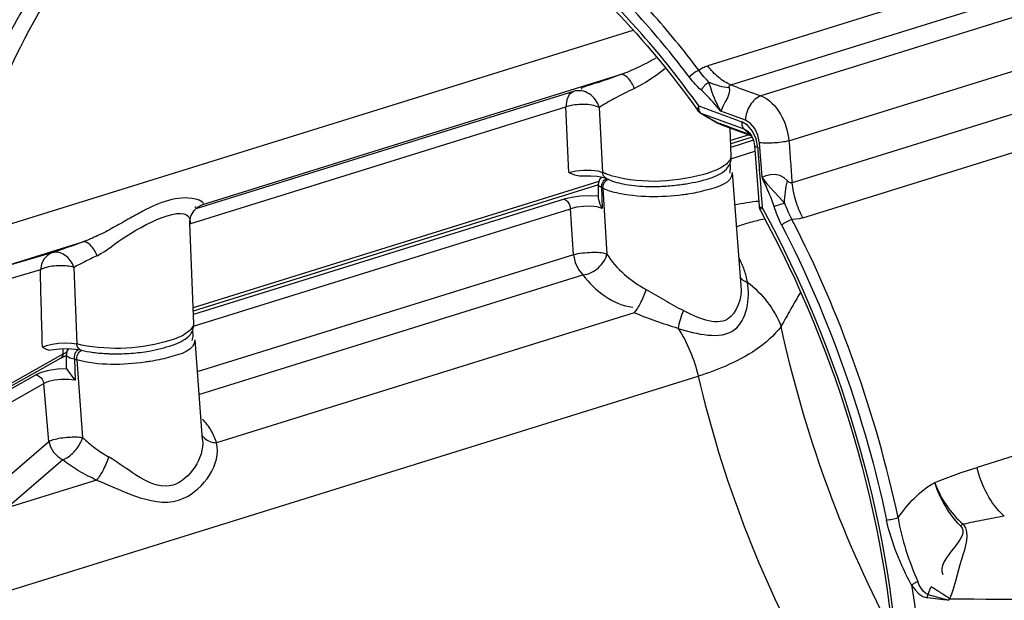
# Paper-space layout 'Sheet' of a CAD drawing. Header units: inches. Extents: x 0.2 to 10.8, y 0.2 to 8.3.
# Tile 291 of 545: x 4.683 to 5.046, y 6.568 to 6.782. Entities that reach past the tile are written whole.
import ezdxf

# ---------------------------------------------------------------- set-up
doc = ezdxf.new("R2010")
doc.units = ezdxf.units.IN
doc.header["$MEASUREMENT"] = 0
doc.layers.get('0').update_dxf_attribs({"lineweight": 5})

psp = doc.layouts.new('Sheet')

# ---------------------------------------------------------------- linework, layer by layer
at = {"color": 0, "linetype": 'ByBlock', "lineweight": -3}
for p, q in [((5.196297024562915, 6.84570501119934), (4.936706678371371, 6.764916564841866)), ((5.241953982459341, 6.842693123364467), (4.956319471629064, 6.753799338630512)), ((4.945274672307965, 6.757849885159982), (5.204865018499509, 6.838638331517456)), ((4.966690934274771, 6.737201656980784), (5.252325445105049, 6.826095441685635)), ((5.227414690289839, 6.80255159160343), (4.967824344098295, 6.72176314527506)), ((4.971764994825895, 6.708811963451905), (5.231355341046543, 6.789600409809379)), ((4.90908632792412, 6.777946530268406), (4.671351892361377, 6.703959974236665)), ((4.750520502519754, 6.713728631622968), (4.904487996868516, 6.761645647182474)), ((4.887163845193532, 6.755429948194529), (4.747923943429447, 6.712096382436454)), ((4.745751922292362, 6.706582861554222), (4.884403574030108, 6.749733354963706)), ((4.885524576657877, 6.725566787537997), (4.884403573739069, 6.749733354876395)), ((4.896672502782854, 6.749478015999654), (4.897940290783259, 6.725593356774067)), ((4.933395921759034, 6.750110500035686), (4.938648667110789, 6.748167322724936)), ((4.940003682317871, 6.749955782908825), (4.938731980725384, 6.751433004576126)), ((4.941497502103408, 6.748205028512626), (4.940003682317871, 6.749955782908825)), ((4.950604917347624, 6.74485159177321), (4.941497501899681, 6.748205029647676)), ((4.934158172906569, 6.747422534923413), (4.934216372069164, 6.747491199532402)), ((4.934163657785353, 6.747419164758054), (4.937037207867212, 6.745653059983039)), ((4.934216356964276, 6.747491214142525), (4.950093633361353, 6.741646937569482)), ((4.937098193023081, 6.745720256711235), (4.937037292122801, 6.745653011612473)), ((4.937098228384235, 6.745720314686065), (4.940238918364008, 6.743993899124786)), ((4.940238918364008, 6.743993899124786), (4.941481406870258, 6.743467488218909)), ((4.942133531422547, 6.743053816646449), (4.941481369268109, 6.743467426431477)), ((4.952336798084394, 6.739484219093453), (4.941481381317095, 6.743467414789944)), ((4.942133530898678, 6.743053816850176), (4.95284459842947, 6.739124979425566)), ((4.94538246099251, 6.731442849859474), (4.94496777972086, 6.742011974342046)), ((4.950093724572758, 6.741646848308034), (4.952333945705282, 6.739486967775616)), ((4.954561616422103, 6.737913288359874), (4.953267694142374, 6.740741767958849)), ((4.951947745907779, 6.739453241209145), (4.945151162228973, 6.737338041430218)), ((4.953112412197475, 6.738605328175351), (4.945198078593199, 6.736142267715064)), ((4.95359668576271, 6.737411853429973), (4.945250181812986, 6.734814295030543)), ((4.952016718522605, 6.740282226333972), (4.95284459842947, 6.739124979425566)), ((4.952448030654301, 6.739444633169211), (4.952333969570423, 6.739486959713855)), ((4.952804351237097, 6.739194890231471), (4.952448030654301, 6.739444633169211)), ((4.955150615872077, 6.734813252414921), (4.954561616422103, 6.737913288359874)), ((4.955803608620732, 6.736532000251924), (4.95526383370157, 6.739276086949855)), ((4.945214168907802, 6.730605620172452), (4.954138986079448, 6.733383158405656)), ((4.953979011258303, 6.735552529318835), (4.955650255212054, 6.713103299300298)), ((4.956746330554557, 6.723802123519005), (4.955803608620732, 6.736532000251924)), ((4.895939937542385, 6.724202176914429), (4.897837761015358, 6.723881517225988)), ((4.89675085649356, 6.722949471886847), (4.89634170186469, 6.721239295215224)), ((4.897560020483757, 6.723928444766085), (4.89675085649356, 6.722949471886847)), ((4.897837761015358, 6.723881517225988), (4.899258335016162, 6.723412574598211)), ((4.9457231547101, 6.725521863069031), (4.948883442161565, 6.683875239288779)), ((4.896576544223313, 6.722220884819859), (4.746924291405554, 6.675646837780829)), ((4.89642735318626, 6.720964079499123), (4.74697120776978, 6.674451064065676)), ((4.896320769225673, 6.721247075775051), (4.896353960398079, 6.71648685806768)), ((4.897551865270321, 6.719992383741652), (4.897833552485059, 6.712316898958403)), ((4.898036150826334, 6.719733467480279), (4.899516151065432, 6.695468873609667)), ((4.883775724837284, 6.715682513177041), (4.747023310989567, 6.673123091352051)), ((4.74698818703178, 6.668914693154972), (4.88604540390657, 6.71219140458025)), ((4.749531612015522, 6.71331737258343), (4.749612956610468, 6.713351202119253)), ((4.749636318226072, 6.713377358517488), (4.750520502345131, 6.713728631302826)), ((4.887190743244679, 6.695235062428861), (4.88604540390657, 6.71219140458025)), ((4.9563388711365, 6.712139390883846), (4.956810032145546, 6.712640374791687)), ((4.956767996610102, 6.71318827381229), (4.956809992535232, 6.71264037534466)), ((4.957157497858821, 6.712003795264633), (4.95681003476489, 6.712640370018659)), ((4.95713366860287, 6.711980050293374), (4.95681003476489, 6.712640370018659)), ((4.747155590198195, 6.669751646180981), (4.745704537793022, 6.706735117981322)), ((4.674994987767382, 6.69022394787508), (4.706261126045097, 6.699954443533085)), ((4.674994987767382, 6.69022394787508), (4.694965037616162, 6.695977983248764)), ((4.887190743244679, 6.695235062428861), (4.748391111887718, 6.652038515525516)), ((4.702961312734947, 6.690523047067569), (4.70402562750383, 6.662308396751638)), ((4.690553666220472, 6.689600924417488), (4.670583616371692, 6.683846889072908)), ((4.749026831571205, 6.643660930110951), (4.89070922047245, 6.68775463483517)), ((5.268203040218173, 6.68902465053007), (5.036056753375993, 6.616777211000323)), ((4.909544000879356, 6.673776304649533), (4.755576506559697, 6.625859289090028)), ((4.747496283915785, 6.663830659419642), (4.750284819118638, 6.627083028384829)), ((4.698086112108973, 6.65707639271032), (4.667726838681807, 6.639954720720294)), ((4.698836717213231, 6.658515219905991), (4.667731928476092, 6.640973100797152)), ((4.698086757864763, 6.657076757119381), (4.700270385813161, 6.658186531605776)), ((4.698807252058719, 6.660521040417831), (4.698836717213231, 6.658515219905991)), ((4.700133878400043, 6.658402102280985), (4.700130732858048, 6.65365467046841)), ((4.700130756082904, 6.653654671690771), (4.700351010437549, 6.653115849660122)), ((4.703092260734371, 6.656640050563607), (4.703418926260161, 6.648951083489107)), ((4.703974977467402, 6.656412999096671), (4.706155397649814, 6.627804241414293)), ((4.667721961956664, 6.638978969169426), (4.68887315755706, 6.650907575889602)), ((4.678434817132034, 6.571118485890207), (4.933219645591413, 6.650411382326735)), ((4.703418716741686, 6.648951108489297), (4.70035106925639, 6.65311581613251)), ((4.664287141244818, 6.632170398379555), (4.691803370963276, 6.64768868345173)), ((4.693645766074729, 6.626380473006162), (4.691803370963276, 6.64768868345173)), ((4.673169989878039, 6.608621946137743), (4.693645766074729, 6.626380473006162)), ((4.69881534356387, 6.619580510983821), (4.67833956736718, 6.601821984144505)), ((4.711317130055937, 6.612085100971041), (4.67833956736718, 6.601821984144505)), ((5.017969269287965, 6.56990415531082), (5.025629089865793, 6.567776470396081))]:
    psp.add_line(p, q, dxfattribs=at)
for points in [[(4.92089785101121, 6.76375371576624), (4.918025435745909, 6.761618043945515), (4.913761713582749, 6.75876586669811), (4.909710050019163, 6.756548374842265)], [(4.929943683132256, 6.760690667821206), (4.930863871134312, 6.761754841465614), (4.932112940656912, 6.762699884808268), (4.933391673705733, 6.763299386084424)], [(4.937149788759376, 6.758872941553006), (4.936486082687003, 6.759552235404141), (4.935885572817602, 6.760198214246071), (4.935341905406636, 6.760812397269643), (4.934853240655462, 6.761391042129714), (4.934387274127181, 6.761968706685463), (4.933908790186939, 6.762590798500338), (4.933391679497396, 6.763299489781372)], [(4.934421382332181, 6.755866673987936), (4.93362144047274, 6.756589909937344), (4.932902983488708, 6.757284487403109), (4.932254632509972, 6.757951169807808), (4.931673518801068, 6.758583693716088), (4.931120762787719, 6.759218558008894), (4.930554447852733, 6.75990531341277), (4.929943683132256, 6.760690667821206)], [(4.934421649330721, 6.755866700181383), (4.935058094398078, 6.757073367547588), (4.936035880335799, 6.758149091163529), (4.937151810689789, 6.758871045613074)], [(4.941497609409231, 6.748204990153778), (4.941143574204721, 6.748893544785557), (4.940810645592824, 6.749554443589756), (4.940444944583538, 6.750293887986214), (4.940046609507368, 6.75111518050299), (4.939617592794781, 6.752023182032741), (4.939175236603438, 6.75301123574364), (4.938755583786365, 6.754034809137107), (4.938391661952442, 6.755029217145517), (4.93808736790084, 6.755943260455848), (4.937843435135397, 6.756759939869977), (4.937642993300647, 6.757491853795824), (4.93743071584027, 6.758178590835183), (4.937153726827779, 6.758871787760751)], [(4.887163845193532, 6.755429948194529), (4.885661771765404, 6.754308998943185), (4.884698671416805, 6.752321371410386), (4.884403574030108, 6.749733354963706)], [(4.938731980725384, 6.751433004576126), (4.938019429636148, 6.752243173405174), (4.937313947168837, 6.753022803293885), (4.936660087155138, 6.753719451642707), (4.936069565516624, 6.754325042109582), (4.935543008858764, 6.754842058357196), (4.935017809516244, 6.755334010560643), (4.934421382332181, 6.755866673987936)], [(4.944642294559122, 6.75684394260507), (4.94474692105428, 6.755749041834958), (4.944508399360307, 6.754513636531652), (4.943972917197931, 6.753132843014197), (4.943210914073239, 6.75159433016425), (4.942327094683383, 6.749927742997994), (4.941497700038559, 6.748205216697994)], [(4.944642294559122, 6.756843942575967), (4.944610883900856, 6.757277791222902), (4.944805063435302, 6.757630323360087), (4.945274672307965, 6.757849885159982)], [(4.933395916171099, 6.75011050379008), (4.932920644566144, 6.749158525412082), (4.932996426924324, 6.748509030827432)], [(4.937037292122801, 6.745653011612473), (4.938073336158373, 6.745034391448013), (4.940498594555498, 6.743749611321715), (4.942147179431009, 6.743048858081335)], [(4.953267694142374, 6.740741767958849), (4.951426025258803, 6.742946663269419), (4.949273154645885, 6.744255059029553)], [(4.95526383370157, 6.739276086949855), (4.954122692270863, 6.741744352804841), (4.952514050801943, 6.74367674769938), (4.950604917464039, 6.744851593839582)], [(4.950093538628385, 6.741646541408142), (4.951540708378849, 6.740754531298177), (4.952016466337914, 6.740282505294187)], [(4.95284459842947, 6.739124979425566), (4.953589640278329, 6.73744611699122), (4.953979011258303, 6.735552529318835)], [(4.885524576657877, 6.725566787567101), (4.8880278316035, 6.726113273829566), (4.890889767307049, 6.726408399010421), (4.893731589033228, 6.726415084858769), (4.896189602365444, 6.726132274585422), (4.897940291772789, 6.725593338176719)], [(4.885524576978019, 6.725566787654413), (4.887518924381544, 6.724707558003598), (4.889463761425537, 6.724283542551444), (4.890235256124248, 6.724292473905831)], [(4.890234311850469, 6.724284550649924), (4.890537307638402, 6.724305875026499), (4.893431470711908, 6.724372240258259), (4.895939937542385, 6.724202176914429)], [(4.965015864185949, 6.714278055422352), (4.963208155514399, 6.716346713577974), (4.961053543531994, 6.718518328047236), (4.95888496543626, 6.720997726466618), (4.956746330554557, 6.723802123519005)], [(4.956746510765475, 6.723802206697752), (4.958253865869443, 6.724436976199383), (4.95992322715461, 6.724843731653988), (4.961615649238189, 6.72489408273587), (4.963237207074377, 6.724540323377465), (4.96474303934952, 6.723748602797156), (4.966090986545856, 6.722519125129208)], [(4.967824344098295, 6.72176314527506), (4.967260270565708, 6.72168488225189), (4.966659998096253, 6.721976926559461), (4.966090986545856, 6.722519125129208)], [(4.896387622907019, 6.716775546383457), (4.893149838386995, 6.716938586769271), (4.889746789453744, 6.716788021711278), (4.886522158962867, 6.716349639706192), (4.883775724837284, 6.715682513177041)], [(4.89783339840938, 6.712316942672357), (4.897103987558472, 6.713802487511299), (4.896619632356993, 6.715116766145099), (4.896379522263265, 6.716148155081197), (4.896353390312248, 6.716486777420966)], [(4.745712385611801, 6.706735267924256), (4.745736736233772, 6.707682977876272), (4.74620964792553, 6.709659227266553), (4.747272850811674, 6.711491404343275), (4.748765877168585, 6.712878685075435), (4.749636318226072, 6.713377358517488)], [(4.897833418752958, 6.712316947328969), (4.895943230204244, 6.712829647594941), (4.893548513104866, 6.71308424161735), (4.890911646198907, 6.713055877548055), (4.888316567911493, 6.71274782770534), (4.886045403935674, 6.712191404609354)], [(4.956129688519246, 6.711487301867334), (4.956120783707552, 6.711753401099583), (4.9563388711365, 6.712139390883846)], [(4.971764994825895, 6.708811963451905), (4.970505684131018, 6.708492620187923), (4.969180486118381, 6.708297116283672), (4.967803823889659, 6.708228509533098)], [(4.694965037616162, 6.695977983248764), (4.693262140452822, 6.695050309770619), (4.691892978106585, 6.693596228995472), (4.690965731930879, 6.691730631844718), (4.690553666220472, 6.689600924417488)], [(4.887190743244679, 6.695235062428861), (4.887798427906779, 6.69239055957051), (4.88902607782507, 6.689780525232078), (4.89070922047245, 6.68775463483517)], [(4.69132880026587, 6.661091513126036), (4.692875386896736, 6.661715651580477), (4.69492971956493, 6.662216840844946), (4.697291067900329, 6.662547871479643), (4.699743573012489, 6.662679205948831), (4.702061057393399, 6.662597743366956), (4.704025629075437, 6.662308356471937)], [(4.691328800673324, 6.661091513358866), (4.692648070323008, 6.660350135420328), (4.693936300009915, 6.660043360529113), (4.694391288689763, 6.660088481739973)], [(4.694390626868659, 6.660080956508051), (4.697582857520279, 6.660485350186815), (4.70070646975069, 6.660576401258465), (4.703390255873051, 6.660409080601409), (4.705368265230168, 6.660076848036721), (4.705542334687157, 6.660033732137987)], [(4.700921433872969, 6.660562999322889), (4.700375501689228, 6.659663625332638), (4.700153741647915, 6.658416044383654)], [(4.700351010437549, 6.653115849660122), (4.696920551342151, 6.652944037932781), (4.69366582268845, 6.652476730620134), (4.690904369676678, 6.65177057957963), (4.68887315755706, 6.650907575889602)], [(4.703418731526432, 6.648951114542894), (4.701017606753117, 6.649228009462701), (4.698374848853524, 6.649223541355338), (4.695776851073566, 6.648940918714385), (4.693503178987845, 6.648410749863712), (4.691803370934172, 6.647688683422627)], [(4.693645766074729, 6.626380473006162), (4.694297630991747, 6.624342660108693), (4.695442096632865, 6.62243315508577), (4.696988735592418, 6.620802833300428), (4.69881534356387, 6.619580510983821)], [(5.017969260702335, 6.569904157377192), (5.017014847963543, 6.570352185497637), (5.01617076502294, 6.571156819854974), (5.015437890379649, 6.572189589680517), (5.014772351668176, 6.573382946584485), (5.014160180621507, 6.574718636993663)], [(5.011901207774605, 6.573347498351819), (5.013184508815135, 6.57161235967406), (5.014583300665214, 6.570182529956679), (5.016116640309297, 6.56914469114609), (5.017730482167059, 6.568635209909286)]]:
    psp.add_lwpolyline(points, dxfattribs=at)
for centre, radius, start, end in [((4.936254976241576, 6.750828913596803), 0.004000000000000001, 215.4953805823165, 238.4768276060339), ((11.1506437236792, 7.187332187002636), 6.211997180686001, 184.1774664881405, 184.3774799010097), ((4.90515337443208, 6.734209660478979), 0.0123026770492, 241.4369556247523, 242.0359736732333), ((4.959638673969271, 6.713407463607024), 0.004000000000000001, 184.3610420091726, 208.6792774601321), ((4.733982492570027, 6.596050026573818), 0.07167399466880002, 118.1140174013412, 118.5077284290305), ((4.718498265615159, 6.731759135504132), 0.07308503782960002, 268.4125954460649, 269.0045111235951), ((5.060480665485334, 6.547209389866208), 0.04046772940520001, 148.56280309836, 149.4537218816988), ((5.083133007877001, 13.3998500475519), 6.831775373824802, 269.5204450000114, 270.1167444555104)]:
    psp.add_arc(centre, radius, start, end, dxfattribs=at)
for points, knots in [([(4.933395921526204, 6.750110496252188), (4.926862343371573, 6.759281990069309), (4.901380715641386, 6.791640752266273), (4.868857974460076, 6.819324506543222), (4.841912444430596, 6.832504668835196)], [0, 0, 0, 0, 0.2729407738, 1, 1, 1, 1]), ([(4.933391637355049, 6.763299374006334), (4.927840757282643, 6.7706624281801), (4.906070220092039, 6.797267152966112), (4.87968046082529, 6.820456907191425), (4.85801568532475, 6.833289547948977)], [0, 0, 0, 0, 0.2680434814, 1, 1, 1, 1]), ([(4.840880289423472, 6.830603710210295), (4.849357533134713, 6.826614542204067), (4.885298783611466, 6.805772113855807), (4.914417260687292, 6.774589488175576), (4.932997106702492, 6.748508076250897)], [0, 0, 0, 0, 0.2263489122, 1, 1, 1, 1]), ([(4.929943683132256, 6.760690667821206), (4.924451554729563, 6.767975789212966), (4.902911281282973, 6.794298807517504), (4.876800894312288, 6.817243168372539), (4.855365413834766, 6.829939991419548)], [0, 0, 0, 0, 0.2680433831, 1, 1, 1, 1]), ([(4.686355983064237, 6.789478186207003), (4.680139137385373, 6.779529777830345), (4.657153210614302, 6.731907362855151), (4.652094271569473, 6.677290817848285), (4.654439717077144, 6.636528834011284)], [0, 0, 0, 0, 0.2231931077, 1, 1, 1, 1]), ([(4.660293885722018, 6.636646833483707), (4.659469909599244, 6.650966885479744), (4.65944118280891, 6.702431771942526), (4.671926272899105, 6.755486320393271), (4.691692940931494, 6.787117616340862)], [0, 0, 0, 0, 0.2777461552, 1, 1, 1, 1]), ([(4.904487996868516, 6.761645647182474), (4.906738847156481, 6.762416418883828), (4.91120980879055, 6.764345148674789), (4.915499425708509, 6.766622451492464), (4.917664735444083, 6.767824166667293)], [0, 0, 0, 0, 0.4899844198, 1, 1, 1, 1]), ([(4.933391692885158, 6.763299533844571), (4.933880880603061, 6.763646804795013), (4.934948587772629, 6.764276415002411), (4.93610191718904, 6.764728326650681), (4.936706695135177, 6.764916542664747)], [0, 0, 0, 0, 0.4864304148, 1, 1, 1, 1]), ([(4.945274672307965, 6.757849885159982), (4.943657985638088, 6.758509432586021), (4.940456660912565, 6.760559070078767), (4.937906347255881, 6.763330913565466), (4.936706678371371, 6.764916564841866)], [0, 0, 0, 0, 0.4675591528, 1, 1, 1, 1]), ([(4.904487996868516, 6.761645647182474), (4.901184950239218, 6.760506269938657), (4.899794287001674, 6.759673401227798), (4.888946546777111, 6.756504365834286), (4.890438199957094, 6.756524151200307)], [0, 0, 0, 0, 0.7007946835, 1, 1, 1, 1]), ([(4.909710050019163, 6.756548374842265), (4.909075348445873, 6.757999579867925), (4.907963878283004, 6.760165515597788), (4.905407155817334, 6.761899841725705), (4.904487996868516, 6.761645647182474)], [0, 0, 0, 0, 0.6241870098, 1, 1, 1, 1]), ([(4.937153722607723, 6.758871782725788), (4.938377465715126, 6.758346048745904), (4.940832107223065, 6.757481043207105), (4.943388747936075, 6.756982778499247), (4.944642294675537, 6.756843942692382)], [0, 0, 0, 0, 0.5136290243, 1, 1, 1, 1]), ([(4.896672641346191, 6.749477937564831), (4.896135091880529, 6.751518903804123), (4.893622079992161, 6.755270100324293), (4.889023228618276, 6.756022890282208), (4.887163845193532, 6.755429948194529)], [0, 0, 0, 0, 0.5195623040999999, 1, 1, 1, 1]), ([(4.909709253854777, 6.75654982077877), (4.907144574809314, 6.755336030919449), (4.90272164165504, 6.753122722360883), (4.898412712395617, 6.750670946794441), (4.896672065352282, 6.749479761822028)], [0, 0, 0, 0, 0.5736051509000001, 1, 1, 1, 1]), ([(4.945274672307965, 6.757849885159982), (4.947113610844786, 6.757173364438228), (4.950794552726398, 6.755821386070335), (4.954476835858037, 6.754473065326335), (4.956319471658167, 6.753799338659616)], [0, 0, 0, 0, 0.4996800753, 1, 1, 1, 1]), ([(4.956319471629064, 6.753799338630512), (4.954696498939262, 6.753234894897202), (4.951869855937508, 6.750429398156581), (4.950710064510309, 6.746804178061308), (4.950605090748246, 6.744851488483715)], [0, 0, 0, 0, 0.4677196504, 1, 1, 1, 1]), ([(4.896672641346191, 6.749477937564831), (4.895023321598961, 6.750453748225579), (4.890667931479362, 6.75085273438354), (4.886514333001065, 6.750468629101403), (4.884403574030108, 6.749733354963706)], [0, 0, 0, 0, 0.4616055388, 1, 1, 1, 1]), ([(4.933451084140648, 6.749071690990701), (4.933421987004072, 6.749240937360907), (4.933384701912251, 6.749587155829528), (4.933385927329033, 6.749935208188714), (4.933395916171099, 6.75011050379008)], [0, 0, 0, 0, 0.4944565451, 1, 1, 1, 1]), ([(4.934216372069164, 6.747491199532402), (4.934017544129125, 6.747683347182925), (4.933675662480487, 6.748184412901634), (4.9335046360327, 6.748760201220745), (4.933451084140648, 6.749071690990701)], [0, 0, 0, 0, 0.4666213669, 1, 1, 1, 1]), ([(4.938648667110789, 6.748167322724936), (4.940417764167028, 6.747513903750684), (4.943958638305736, 6.746208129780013), (4.94750077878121, 6.74490579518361), (4.949273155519, 6.744255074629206)], [0, 0, 0, 0, 0.4997157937, 1, 1, 1, 1]), ([(4.934216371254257, 6.747491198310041), (4.934696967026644, 6.747196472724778), (4.935657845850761, 6.746606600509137), (4.936618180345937, 6.746015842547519), (4.937098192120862, 6.745720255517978)], [0, 0, 0, 0, 0.5000206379, 1, 1, 1, 1]), ([(4.949272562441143, 6.744255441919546), (4.949245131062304, 6.74375109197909), (4.949323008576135, 6.742803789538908), (4.949786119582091, 6.741942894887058), (4.950093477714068, 6.74164656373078)], [0, 0, 0, 0, 0.5419249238, 1, 1, 1, 1]), ([(4.952333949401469, 6.739486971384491), (4.952402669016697, 6.7394204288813), (4.952550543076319, 6.73929877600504), (4.952715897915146, 6.739202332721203), (4.952801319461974, 6.739161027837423)], [0, 0, 0, 0, 0.5020293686, 1, 1, 1, 1]), ([(4.952448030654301, 6.739444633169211), (4.952497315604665, 6.739396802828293), (4.952601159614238, 6.739307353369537), (4.952714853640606, 6.739230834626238), (4.952773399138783, 6.739196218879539)], [0, 0, 0, 0, 0.5024330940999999, 1, 1, 1, 1]), ([(4.966690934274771, 6.737201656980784), (4.964880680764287, 6.736770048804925), (4.961243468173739, 6.736352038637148), (4.9575747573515, 6.736303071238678), (4.955803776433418, 6.73653223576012)], [0, 0, 0, 0, 0.510317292, 1, 1, 1, 1]), ([(4.966690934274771, 6.737201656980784), (4.966876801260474, 6.734628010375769), (4.967251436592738, 6.729481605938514), (4.967632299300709, 6.724335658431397), (4.967824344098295, 6.72176314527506)], [0, 0, 0, 0, 0.5000656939, 1, 1, 1, 1]), ([(4.955150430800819, 6.734814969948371), (4.95486530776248, 6.734856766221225), (4.954481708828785, 6.734913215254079), (4.954010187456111, 6.735167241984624), (4.953998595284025, 6.7353080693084)], [0, 0, 0, 0, 0.6709843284, 1, 1, 1, 1]), ([(4.945293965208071, 6.731438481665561), (4.945276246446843, 6.730952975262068), (4.944849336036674, 6.729868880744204), (4.94406058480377, 6.729073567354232), (4.943587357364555, 6.728672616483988)], [0, 0, 0, 0, 0.4392370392, 1, 1, 1, 1]), ([(4.943779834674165, 6.727006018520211), (4.9443041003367, 6.727590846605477), (4.945191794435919, 6.728982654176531), (4.945414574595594, 6.730624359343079), (4.94538246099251, 6.731442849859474)], [0, 0, 0, 0, 0.4894972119, 1, 1, 1, 1]), ([(4.928930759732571, 6.721421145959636), (4.931851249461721, 6.721896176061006), (4.936961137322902, 6.722931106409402), (4.942016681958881, 6.725157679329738), (4.943612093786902, 6.726824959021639)], [0, 0, 0, 0, 0.5618284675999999, 1, 1, 1, 1]), ([(4.943587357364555, 6.728672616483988), (4.942745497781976, 6.727959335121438), (4.940557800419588, 6.726666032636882), (4.938202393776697, 6.725776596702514), (4.936857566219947, 6.725358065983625)], [0, 0, 0, 0, 0.4392786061, 1, 1, 1, 1]), ([(4.943612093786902, 6.726824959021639), (4.943640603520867, 6.726854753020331), (4.943697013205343, 6.726914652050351), (4.943752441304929, 6.726975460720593), (4.943779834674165, 6.727006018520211)], [0, 0, 0, 0, 0.5012048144, 1, 1, 1, 1]), ([(4.944861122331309, 6.728660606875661), (4.945010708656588, 6.728179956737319), (4.945122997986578, 6.727029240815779), (4.944888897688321, 6.725911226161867), (4.944709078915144, 6.725310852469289)], [0, 0, 0, 0, 0.4454323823, 1, 1, 1, 1]), ([(4.897551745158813, 6.719992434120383), (4.89752911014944, 6.720632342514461), (4.897840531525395, 6.7219523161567), (4.898756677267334, 6.722975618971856), (4.899323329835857, 6.723305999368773)], [0, 0, 0, 0, 0.4939736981, 1, 1, 1, 1]), ([(4.89967761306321, 6.72482545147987), (4.899364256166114, 6.724940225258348), (4.89877510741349, 6.725174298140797), (4.898203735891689, 6.72544992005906), (4.897940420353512, 6.725593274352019)], [0, 0, 0, 0, 0.5267595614, 1, 1, 1, 1]), ([(4.899257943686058, 6.723412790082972), (4.898870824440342, 6.723625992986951), (4.898216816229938, 6.724284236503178), (4.897972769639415, 6.725160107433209), (4.897940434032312, 6.725593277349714)], [0, 0, 0, 0, 0.5043200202, 1, 1, 1, 1]), ([(4.898186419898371, 6.720872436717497), (4.89830747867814, 6.721266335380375), (4.898684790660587, 6.722015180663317), (4.89929219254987, 6.722594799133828), (4.899633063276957, 6.72282025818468)], [0, 0, 0, 0, 0.5020683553, 1, 1, 1, 1]), ([(4.89938443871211, 6.723343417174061), (4.901288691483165, 6.722332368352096), (4.906074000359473, 6.721009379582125), (4.910931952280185, 6.720514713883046), (4.913655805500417, 6.720410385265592)], [0, 0, 0, 0, 0.4416374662, 1, 1, 1, 1]), ([(4.899633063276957, 6.72282025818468), (4.899721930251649, 6.722879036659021), (4.899902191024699, 6.722985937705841), (4.900092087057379, 6.723074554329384), (4.90018710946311, 6.723113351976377)], [0, 0, 0, 0, 0.5093436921, 1, 1, 1, 1]), ([(4.901648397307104, 6.724208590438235), (4.90130361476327, 6.72430132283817), (4.900641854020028, 6.724492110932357), (4.89998887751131, 6.724711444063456), (4.89967761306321, 6.72482545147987)], [0, 0, 0, 0, 0.5185535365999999, 1, 1, 1, 1]), ([(4.945714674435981, 6.725521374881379), (4.945938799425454, 6.721648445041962), (4.936910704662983, 6.719134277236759), (4.931581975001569, 6.717885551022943), (4.929296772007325, 6.717529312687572)], [0, 0, 0, 0, 0.6264981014, 1, 1, 1, 1]), ([(4.961188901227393, 6.713027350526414), (4.960593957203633, 6.714886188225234), (4.959166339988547, 6.718508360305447), (4.95755939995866, 6.722046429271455), (4.956746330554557, 6.723802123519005)], [0, 0, 0, 0, 0.5021744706, 1, 1, 1, 1]), ([(4.96501624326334, 6.7142784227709), (4.96507944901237, 6.715660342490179), (4.965328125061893, 6.718425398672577), (4.965799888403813, 6.721160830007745), (4.966090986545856, 6.722519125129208)], [0, 0, 0, 0, 0.4989588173, 1, 1, 1, 1]), ([(4.897551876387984, 6.719991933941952), (4.897222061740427, 6.720140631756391), (4.896677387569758, 6.720421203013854), (4.896343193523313, 6.720999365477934), (4.896341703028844, 6.721239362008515)], [0, 0, 0, 0, 0.6011856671, 1, 1, 1, 1]), ([(4.898035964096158, 6.719733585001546), (4.897961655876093, 6.719780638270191), (4.897802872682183, 6.719872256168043), (4.897638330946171, 6.719952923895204), (4.897551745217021, 6.719992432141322)], [0, 0, 0, 0, 0.4802854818, 1, 1, 1, 1]), ([(4.898036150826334, 6.719733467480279), (4.898028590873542, 6.719918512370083), (4.89804648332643, 6.720304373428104), (4.898127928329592, 6.720682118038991), (4.898186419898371, 6.720872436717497)], [0, 0, 0, 0, 0.4819089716, 1, 1, 1, 1]), ([(4.927467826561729, 6.71727024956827), (4.919389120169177, 6.716239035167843), (4.909313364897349, 6.716304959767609), (4.899562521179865, 6.718847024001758), (4.898036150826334, 6.719733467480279)], [0, 0, 0, 0, 0.8218751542, 1, 1, 1, 1]), ([(4.913655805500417, 6.720410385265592), (4.913815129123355, 6.720404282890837), (4.914134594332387, 6.72039326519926), (4.914454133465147, 6.720384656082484), (4.914614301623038, 6.72038093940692)], [0, 0, 0, 0, 0.4987942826, 1, 1, 1, 1]), ([(4.914614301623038, 6.72038093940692), (4.914751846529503, 6.720377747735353), (4.915027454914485, 6.720372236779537), (4.915303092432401, 6.720368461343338), (4.915441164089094, 6.72036699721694)], [0, 0, 0, 0, 0.4990976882, 1, 1, 1, 1]), ([(4.915441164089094, 6.72036699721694), (4.917377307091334, 6.720346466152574), (4.921261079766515, 6.720470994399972), (4.925125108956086, 6.720870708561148), (4.927051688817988, 6.721138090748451)], [0, 0, 0, 0, 0.4988671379, 1, 1, 1, 1]), ([(4.927051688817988, 6.721138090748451), (4.927366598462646, 6.721181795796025), (4.927993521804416, 6.721272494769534), (4.928619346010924, 6.721370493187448), (4.928930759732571, 6.721421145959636)], [0, 0, 0, 0, 0.5019115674, 1, 1, 1, 1]), ([(4.971764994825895, 6.708811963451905), (4.970728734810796, 6.710828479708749), (4.969029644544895, 6.715056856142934), (4.968084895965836, 6.71951510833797), (4.967824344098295, 6.72176314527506)], [0, 0, 0, 0, 0.5004535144, 1, 1, 1, 1]), ([(4.750344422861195, 6.714566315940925), (4.749638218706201, 6.715197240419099), (4.742108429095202, 6.717676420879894), (4.73424090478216, 6.714341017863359), (4.72836412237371, 6.711270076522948)], [0, 0, 0, 0, 0.1249694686, 1, 1, 1, 1]), ([(4.883775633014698, 6.715682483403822), (4.884401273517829, 6.715504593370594), (4.885515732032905, 6.714379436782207), (4.885972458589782, 6.712977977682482), (4.88604540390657, 6.71219140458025)], [0, 0, 0, 0, 0.4515723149, 1, 1, 1, 1]), ([(4.929296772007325, 6.717529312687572), (4.928994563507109, 6.717482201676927), (4.928385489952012, 6.71739162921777), (4.927775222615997, 6.717309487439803), (4.927467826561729, 6.71727024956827)], [0, 0, 0, 0, 0.4967261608, 1, 1, 1, 1]), ([(4.711483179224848, 6.694857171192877), (4.715382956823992, 6.696863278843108), (4.722250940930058, 6.703465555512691), (4.746161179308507, 6.714945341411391), (4.745783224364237, 6.707001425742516)], [0, 0, 0, 0, 0.3554357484, 1, 1, 1, 1]), ([(4.748040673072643, 6.712821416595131), (4.747962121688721, 6.712806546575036), (4.747775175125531, 6.712765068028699), (4.747589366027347, 6.712719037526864), (4.747481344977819, 6.712691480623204)], [0, 0, 0, 0, 0.417634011, 1, 1, 1, 1]), ([(4.750520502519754, 6.713728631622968), (4.750632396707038, 6.71379292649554), (4.75079502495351, 6.71418180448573), (4.750493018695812, 6.714433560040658), (4.750344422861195, 6.714566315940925)], [0, 0, 0, 0, 0.393074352, 1, 1, 1, 1]), ([(4.946636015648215, 6.713561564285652), (4.94811093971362, 6.71391652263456), (4.951068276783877, 6.714529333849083), (4.954065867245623, 6.714910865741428), (4.955561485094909, 6.715031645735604)], [0, 0, 0, 0, 0.5027420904, 1, 1, 1, 1]), ([(4.955650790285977, 6.713102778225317), (4.955659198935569, 6.71300943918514), (4.955913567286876, 6.712811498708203), (4.956166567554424, 6.712757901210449), (4.956340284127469, 6.712719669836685)], [0, 0, 0, 0, 0.3450670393, 1, 1, 1, 1]), ([(4.956340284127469, 6.712719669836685), (4.956414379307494, 6.712703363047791), (4.956570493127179, 6.712673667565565), (4.95672772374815, 6.712650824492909), (4.956810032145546, 6.712640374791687)], [0, 0, 0, 0, 0.4776477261, 1, 1, 1, 1]), ([(4.961188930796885, 6.713027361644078), (4.961786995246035, 6.713252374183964), (4.963058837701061, 6.713682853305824), (4.964340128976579, 6.714083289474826), (4.965015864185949, 6.714278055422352)], [0, 0, 0, 0, 0.4760656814, 1, 1, 1, 1]), ([(4.963992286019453, 6.706203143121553), (4.963431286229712, 6.707290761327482), (4.962403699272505, 6.709531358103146), (4.961566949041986, 6.711849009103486), (4.961189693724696, 6.7130276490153)], [0, 0, 0, 0, 0.4972037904, 1, 1, 1, 1]), ([(4.965015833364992, 6.71427804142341), (4.965423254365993, 6.713232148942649), (4.966280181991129, 6.711181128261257), (4.967272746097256, 6.709190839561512), (4.967803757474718, 6.708228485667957)], [0, 0, 0, 0, 0.5052462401, 1, 1, 1, 1]), ([(4.72836412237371, 6.711270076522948), (4.72655443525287, 6.71032441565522), (4.722929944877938, 6.708294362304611), (4.719325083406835, 6.706231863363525), (4.71747598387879, 6.705212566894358)], [0, 0, 0, 0, 0.4916262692, 1, 1, 1, 1]), ([(4.947238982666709, 6.705504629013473), (4.948939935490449, 6.70614380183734), (4.952368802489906, 6.707289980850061), (4.955890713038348, 6.708118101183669), (4.957656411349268, 6.708435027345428)], [0, 0, 0, 0, 0.5032076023, 1, 1, 1, 1]), ([(4.963991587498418, 6.706202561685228), (4.964534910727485, 6.706654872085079), (4.965780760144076, 6.70740549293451), (4.967099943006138, 6.708009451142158), (4.967803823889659, 6.708228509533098)], [0, 0, 0, 0, 0.4895350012, 1, 1, 1, 1]), ([(4.71747598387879, 6.705212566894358), (4.715614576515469, 6.70418648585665), (4.711964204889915, 6.702248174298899), (4.708160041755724, 6.700604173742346), (4.706261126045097, 6.699954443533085)], [0, 0, 0, 0, 0.5143362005, 1, 1, 1, 1]), ([(4.694963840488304, 6.695977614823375), (4.696717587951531, 6.696611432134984), (4.700479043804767, 6.697948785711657), (4.704249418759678, 6.699260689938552), (4.706260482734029, 6.699954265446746)], [0, 0, 0, 0, 0.4671175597, 1, 1, 1, 1]), ([(4.711483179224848, 6.694857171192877), (4.710848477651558, 6.696308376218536), (4.709737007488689, 6.6984743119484), (4.70718028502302, 6.700208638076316), (4.706261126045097, 6.699954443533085)], [0, 0, 0, 0, 0.6241870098, 1, 1, 1, 1]), ([(4.702961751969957, 6.690522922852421), (4.702290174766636, 6.692305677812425), (4.700290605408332, 6.695387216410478), (4.696444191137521, 6.696432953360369), (4.694965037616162, 6.695977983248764)], [0, 0, 0, 0, 0.5517740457, 1, 1, 1, 1]), ([(4.711482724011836, 6.694857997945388), (4.709955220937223, 6.694135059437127), (4.707091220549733, 6.69273579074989), (4.704270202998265, 6.691250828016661), (4.702961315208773, 6.690523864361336)], [0, 0, 0, 0, 0.530234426, 1, 1, 1, 1]), ([(4.887190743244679, 6.695235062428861), (4.889375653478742, 6.695826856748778), (4.893489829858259, 6.696178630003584), (4.897772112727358, 6.696157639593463), (4.899516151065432, 6.695468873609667)], [0, 0, 0, 0, 0.5469366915, 1, 1, 1, 1]), ([(4.89070922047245, 6.68775463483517), (4.892784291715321, 6.687999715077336), (4.896633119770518, 6.689920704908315), (4.899157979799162, 6.693519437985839), (4.899516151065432, 6.695468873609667)], [0, 0, 0, 0, 0.5131924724, 1, 1, 1, 1]), ([(4.951364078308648, 6.685120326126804), (4.951086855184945, 6.686638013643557), (4.950296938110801, 6.689700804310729), (4.949043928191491, 6.692611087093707), (4.948276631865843, 6.694024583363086)], [0, 0, 0, 0, 0.4896024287, 1, 1, 1, 1]), ([(4.692203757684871, 6.690333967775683), (4.691887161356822, 6.690230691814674), (4.691321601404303, 6.690018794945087), (4.69078284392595, 6.689743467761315), (4.690553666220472, 6.689600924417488)], [0, 0, 0, 0, 0.5523501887, 1, 1, 1, 1]), ([(4.702961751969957, 6.690522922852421), (4.701305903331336, 6.691020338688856), (4.697648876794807, 6.691322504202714), (4.693999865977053, 6.69091987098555), (4.692203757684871, 6.690333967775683)], [0, 0, 0, 0, 0.4778468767, 1, 1, 1, 1]), ([(4.948570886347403, 6.687011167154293), (4.948859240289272, 6.686556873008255), (4.949723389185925, 6.685752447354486), (4.950785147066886, 6.685291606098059), (4.951364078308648, 6.685120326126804)], [0, 0, 0, 0, 0.4712494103, 1, 1, 1, 1]), ([(4.925833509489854, 6.668026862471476), (4.93245791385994, 6.666006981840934), (4.94938291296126, 6.661645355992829), (4.95256585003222, 6.679184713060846), (4.951364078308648, 6.685120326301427)], [0, 0, 0, 0, 0.5334881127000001, 1, 1, 1, 1]), ([(4.948959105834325, 6.683801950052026), (4.949406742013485, 6.679380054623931), (4.94522053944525, 6.666241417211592), (4.932614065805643, 6.672021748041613), (4.927739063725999, 6.674619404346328)], [0, 0, 0, 0, 0.4458586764, 1, 1, 1, 1]), ([(4.913977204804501, 6.682388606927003), (4.91341550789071, 6.680706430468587), (4.912125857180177, 6.677732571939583), (4.910501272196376, 6.674887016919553), (4.909544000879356, 6.673776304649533)], [0, 0, 0, 0, 0.5474063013, 1, 1, 1, 1]), ([(4.913978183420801, 6.682390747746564), (4.916288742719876, 6.681105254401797), (4.920824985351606, 6.678427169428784), (4.925404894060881, 6.675817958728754), (4.927739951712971, 6.674620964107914)], [0, 0, 0, 0, 0.5019076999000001, 1, 1, 1, 1]), ([(4.970895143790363, 6.6813377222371), (4.96969331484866, 6.679246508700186), (4.96730633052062, 6.675063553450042), (4.964947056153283, 6.670864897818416), (4.963776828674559, 6.668764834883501)], [0, 0, 0, 0, 0.5008163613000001, 1, 1, 1, 1]), ([(4.927739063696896, 6.674619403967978), (4.927260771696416, 6.673501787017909), (4.926486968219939, 6.671339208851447), (4.925965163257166, 6.669095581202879), (4.925833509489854, 6.668026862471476)], [0, 0, 0, 0, 0.5302870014, 1, 1, 1, 1]), ([(4.747067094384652, 6.669747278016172), (4.747049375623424, 6.669261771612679), (4.746622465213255, 6.668177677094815), (4.745833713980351, 6.667382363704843), (4.745360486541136, 6.666981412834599)], [0, 0, 0, 0, 0.4392370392, 1, 1, 1, 1]), ([(4.74551362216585, 6.665387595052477), (4.746044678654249, 6.665952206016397), (4.746958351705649, 6.667310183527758), (4.7471874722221, 6.668939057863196), (4.747155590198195, 6.669751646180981)], [0, 0, 0, 0, 0.4880074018, 1, 1, 1, 1]), ([(4.963776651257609, 6.668765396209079), (4.958716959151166, 6.662094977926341), (4.947833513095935, 6.655541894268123), (4.936656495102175, 6.651481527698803), (4.933219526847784, 6.650411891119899)], [0, 0, 0, 0, 0.6993306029, 1, 1, 1, 1]), ([(4.730691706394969, 6.659698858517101), (4.733588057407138, 6.660199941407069), (4.738653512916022, 6.661434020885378), (4.743713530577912, 6.663579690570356), (4.745357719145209, 6.665226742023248)], [0, 0, 0, 0, 0.5581127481, 1, 1, 1, 1]), ([(4.745360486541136, 6.666981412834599), (4.744518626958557, 6.666268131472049), (4.742330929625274, 6.664974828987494), (4.739975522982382, 6.664085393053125), (4.738630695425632, 6.663666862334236)], [0, 0, 0, 0, 0.4392786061, 1, 1, 1, 1]), ([(4.745357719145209, 6.665226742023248), (4.745384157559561, 6.665253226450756), (4.745436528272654, 6.665306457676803), (4.745488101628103, 6.665360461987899), (4.74551362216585, 6.665387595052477)], [0, 0, 0, 0, 0.5011581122, 1, 1, 1, 1]), ([(4.746634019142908, 6.666970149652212), (4.746783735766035, 6.666489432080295), (4.746896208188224, 6.665338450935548), (4.746662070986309, 6.664220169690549), (4.746482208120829, 6.663619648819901)], [0, 0, 0, 0, 0.4454224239, 1, 1, 1, 1]), ([(4.705779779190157, 6.661910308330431), (4.705478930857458, 6.661970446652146), (4.70489244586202, 6.662094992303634), (4.704309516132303, 6.662235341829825), (4.704026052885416, 6.662308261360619)], [0, 0, 0, 0, 0.5117666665, 1, 1, 1, 1]), ([(4.705539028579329, 6.660034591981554), (4.705106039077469, 6.660147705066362), (4.704295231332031, 6.660831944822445), (4.70406228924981, 6.661801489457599), (4.704026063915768, 6.66230826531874)], [0, 0, 0, 0, 0.4683187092, 1, 1, 1, 1]), ([(4.747489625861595, 6.663830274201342), (4.747726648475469, 6.659958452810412), (4.738668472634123, 6.657460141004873), (4.733345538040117, 6.656217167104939), (4.731061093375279, 6.655855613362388)], [0, 0, 0, 0, 0.626469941, 1, 1, 1, 1]), ([(4.698836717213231, 6.658515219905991), (4.698839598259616, 6.658230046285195), (4.698722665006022, 6.657660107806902), (4.698325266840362, 6.657211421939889), (4.698084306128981, 6.657079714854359)], [0, 0, 0, 0, 0.5094512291, 1, 1, 1, 1]), ([(4.698836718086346, 6.65851513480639), (4.698991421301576, 6.658602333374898), (4.699303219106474, 6.658776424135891), (4.699616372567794, 6.658948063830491), (4.699774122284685, 6.659033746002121)], [0, 0, 0, 0, 0.4972956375, 1, 1, 1, 1]), ([(4.70309227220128, 6.656639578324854), (4.702339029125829, 6.656798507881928), (4.701224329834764, 6.657041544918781), (4.700160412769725, 6.657985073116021), (4.700153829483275, 6.658402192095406)], [0, 0, 0, 0, 0.6485496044, 1, 1, 1, 1]), ([(4.703092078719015, 6.656640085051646), (4.703063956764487, 6.657345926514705), (4.703296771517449, 6.658696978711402), (4.7040673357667, 6.659899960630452), (4.704590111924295, 6.660261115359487)], [0, 0, 0, 0, 0.5264592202, 1, 1, 1, 1]), ([(4.703975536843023, 6.656412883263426), (4.703945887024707, 6.657089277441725), (4.704217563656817, 6.658440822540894), (4.705076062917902, 6.659564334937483), (4.705628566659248, 6.659915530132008)], [0, 0, 0, 0, 0.5083986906, 1, 1, 1, 1]), ([(4.705538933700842, 6.660034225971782), (4.707042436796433, 6.659647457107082), (4.710337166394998, 6.659077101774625), (4.713663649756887, 6.658813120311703), (4.715443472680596, 6.658738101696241)], [0, 0, 0, 0, 0.4656629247, 1, 1, 1, 1]), ([(4.705628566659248, 6.659915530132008), (4.705662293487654, 6.659936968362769), (4.705729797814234, 6.659977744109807), (4.705799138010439, 6.660015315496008), (4.705833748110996, 6.660033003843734)], [0, 0, 0, 0, 0.5069482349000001, 1, 1, 1, 1]), ([(4.715443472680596, 6.658738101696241), (4.715614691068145, 6.658730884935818), (4.715958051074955, 6.658717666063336), (4.716301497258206, 6.658706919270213), (4.716473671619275, 6.658702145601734)], [0, 0, 0, 0, 0.4987338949, 1, 1, 1, 1]), ([(4.717228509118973, 6.658685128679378), (4.719510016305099, 6.658645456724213), (4.724020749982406, 6.658773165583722), (4.728500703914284, 6.659319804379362), (4.730691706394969, 6.659698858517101)], [0, 0, 0, 0, 0.5064702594, 1, 1, 1, 1]), ([(4.703974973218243, 6.656413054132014), (4.703834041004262, 6.656456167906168), (4.703541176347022, 6.656537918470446), (4.703245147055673, 6.656607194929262), (4.703092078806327, 6.656640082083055)], [0, 0, 0, 0, 0.4848951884, 1, 1, 1, 1]), ([(4.731061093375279, 6.655855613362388), (4.730756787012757, 6.655807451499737), (4.730143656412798, 6.655714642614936), (4.729529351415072, 6.655629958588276), (4.729220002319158, 6.65558937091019)], [0, 0, 0, 0, 0.4968502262, 1, 1, 1, 1]), ([(4.688873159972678, 6.650907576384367), (4.68960929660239, 6.650820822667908), (4.691053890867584, 6.649969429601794), (4.691721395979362, 6.648473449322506), (4.691803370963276, 6.64768868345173)], [0, 0, 0, 0, 0.4843802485, 1, 1, 1, 1]), ([(4.755576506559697, 6.625859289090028), (4.755010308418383, 6.627361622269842), (4.753703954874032, 6.630508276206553), (4.751623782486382, 6.633277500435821), (4.750319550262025, 6.634504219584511)], [0, 0, 0, 0, 0.4727610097, 1, 1, 1, 1]), ([(4.695302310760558, 6.62700375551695), (4.697150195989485, 6.627546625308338), (4.700784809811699, 6.628047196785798), (4.704459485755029, 6.628076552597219), (4.706155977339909, 6.627804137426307)], [0, 0, 0, 0, 0.5285046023, 1, 1, 1, 1]), ([(4.75008852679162, 6.628817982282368), (4.750222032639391, 6.628576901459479), (4.750535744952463, 6.62811006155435), (4.750921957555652, 6.627701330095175), (4.751132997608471, 6.627511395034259)], [0, 0, 0, 0, 0.4925418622, 1, 1, 1, 1]), ([(4.693645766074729, 6.626380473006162), (4.693879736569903, 6.626497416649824), (4.694424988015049, 6.626727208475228), (4.694986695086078, 6.626911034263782), (4.695302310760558, 6.62700375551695)], [0, 0, 0, 0, 0.4429443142, 1, 1, 1, 1]), ([(4.699777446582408, 6.620017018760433), (4.701302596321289, 6.620828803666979), (4.70389083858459, 6.623188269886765), (4.7056663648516, 6.626194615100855), (4.706155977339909, 6.627804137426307)], [0, 0, 0, 0, 0.5066557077, 1, 1, 1, 1]), ([(4.706155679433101, 6.627803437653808), (4.707553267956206, 6.626429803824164), (4.710611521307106, 6.623846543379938), (4.713976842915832, 6.621683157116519), (4.7157500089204, 6.620696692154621)], [0, 0, 0, 0, 0.4912913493, 1, 1, 1, 1]), ([(4.711317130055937, 6.612085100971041), (4.721528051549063, 6.608196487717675), (4.741705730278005, 6.595600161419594), (4.757420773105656, 6.618138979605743), (4.755576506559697, 6.625859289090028)], [0, 0, 0, 0, 0.5792195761, 1, 1, 1, 1]), ([(4.750395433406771, 6.626924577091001), (4.751116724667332, 6.620349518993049), (4.738297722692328, 6.601376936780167), (4.723213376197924, 6.616270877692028), (4.715750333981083, 6.620697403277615)], [0, 0, 0, 0, 0.4325593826, 1, 1, 1, 1]), ([(4.751132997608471, 6.627511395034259), (4.751719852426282, 6.626983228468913), (4.753158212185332, 6.626172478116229), (4.754762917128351, 6.625892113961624), (4.755576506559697, 6.625859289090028)], [0, 0, 0, 0, 0.4922929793, 1, 1, 1, 1]), ([(4.711316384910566, 6.612084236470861), (4.709026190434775, 6.613090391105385), (4.704681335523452, 6.615319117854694), (4.700653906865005, 6.618089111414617), (4.698813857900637, 6.619579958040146)], [0, 0, 0, 0, 0.51368267, 1, 1, 1, 1]), ([(4.69881534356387, 6.619580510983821), (4.698974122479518, 6.619639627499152), (4.699299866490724, 6.619774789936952), (4.699615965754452, 6.619931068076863), (4.699777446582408, 6.620017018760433)], [0, 0, 0, 0, 0.480838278, 1, 1, 1, 1]), ([(4.715750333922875, 6.620697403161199), (4.715188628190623, 6.619015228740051), (4.713899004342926, 6.61604135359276), (4.712274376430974, 6.613195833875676), (4.71131713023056, 6.612085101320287)], [0, 0, 0, 0, 0.5474066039, 1, 1, 1, 1]), ([(5.006941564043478, 6.598124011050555), (5.006235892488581, 6.597904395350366), (5.004833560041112, 6.59757259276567), (5.00341266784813, 6.597323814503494), (5.002715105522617, 6.597263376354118)], [0, 0, 0, 0, 0.5135072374, 1, 1, 1, 1]), ([(5.030944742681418, 6.595799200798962), (5.033722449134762, 6.59247241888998), (5.029374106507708, 6.581411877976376), (5.027887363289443, 6.57297523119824), (5.025952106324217, 6.56831406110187)], [0, 0, 0, 0, 0.4619971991, 1, 1, 1, 1]), ([(5.030944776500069, 6.59579921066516), (5.030769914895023, 6.595713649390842), (5.030416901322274, 6.595531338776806), (5.030071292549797, 6.595335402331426), (5.029896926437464, 6.595232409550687)], [0, 0, 0, 0, 0.4901310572, 1, 1, 1, 1]), ([(5.046115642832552, 6.598768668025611), (5.043564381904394, 6.598328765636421), (5.038494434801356, 6.597403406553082), (5.033447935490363, 6.596356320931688), (5.030944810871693, 6.595799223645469)], [0, 0, 0, 0, 0.5023809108, 1, 1, 1, 1]), ([(5.011901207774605, 6.573347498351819), (5.012222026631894, 6.573593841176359), (5.012962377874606, 6.574076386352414), (5.013734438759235, 6.574503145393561), (5.014160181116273, 6.574718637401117)], [0, 0, 0, 0, 0.4587791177, 1, 1, 1, 1]), ([(5.017969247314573, 6.569904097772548), (5.018149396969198, 6.570375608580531), (5.018522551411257, 6.571315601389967), (5.018920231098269, 6.572245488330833), (5.0191255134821, 6.572708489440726)], [0, 0, 0, 0, 0.4991518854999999, 1, 1, 1, 1]), ([(5.025953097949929, 6.568315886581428), (5.024849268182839, 6.569076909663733), (5.02259356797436, 6.570573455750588), (5.020296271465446, 6.572005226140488), (5.019125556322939, 6.57270858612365)], [0, 0, 0, 0, 0.4953794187, 1, 1, 1, 1]), ([(5.017730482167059, 6.568635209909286), (5.017760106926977, 6.568846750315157), (5.017830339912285, 6.569271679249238), (5.017919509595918, 6.569693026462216), (5.017969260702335, 6.569904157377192)], [0, 0, 0, 0, 0.4961572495, 1, 1, 1, 1]), ([(5.025629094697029, 6.567776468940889), (5.0243288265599, 6.567887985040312), (5.021692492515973, 6.568144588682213), (5.019062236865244, 6.568458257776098), (5.01773056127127, 6.568636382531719)], [0, 0, 0, 0, 0.4927330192, 1, 1, 1, 1])]:
    psp.add_open_spline(points, degree=3, knots=knots, dxfattribs=at)
for points in [[(4.95631952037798, 6.753799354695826), (4.962405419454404, 6.751449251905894), (4.966080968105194, 6.743696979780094), (4.966690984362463, 6.737201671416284)], [(4.936857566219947, 6.725358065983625), (4.925645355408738, 6.721868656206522), (4.912988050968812, 6.721158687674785), (4.901648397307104, 6.724208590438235)], [(5.007510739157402, 6.538953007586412), (5.003620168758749, 6.598902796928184), (4.985891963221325, 6.659245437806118), (4.957157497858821, 6.712003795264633)], [(4.956129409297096, 6.711487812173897), (4.984892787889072, 6.658906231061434), (5.002590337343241, 6.598653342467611), (5.006336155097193, 6.538835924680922)], [(5.006941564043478, 6.598124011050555), (4.998854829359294, 6.636226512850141), (4.985659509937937, 6.673611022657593), (4.967803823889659, 6.708228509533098)], [(4.963991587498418, 6.706202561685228), (4.98165829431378, 6.671951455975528), (4.994713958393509, 6.634962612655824), (5.002715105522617, 6.597263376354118)], [(4.899515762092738, 6.695467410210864), (4.902962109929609, 6.689956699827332), (4.908296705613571, 6.685547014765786), (4.913976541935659, 6.682387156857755)], [(4.69132880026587, 6.661091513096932), (4.691061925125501, 6.67059441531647), (4.690803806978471, 6.680097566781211), (4.690553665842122, 6.689600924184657)], [(4.89070922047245, 6.68775463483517), (4.895082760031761, 6.681912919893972), (4.901855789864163, 6.676667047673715), (4.90911257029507, 6.67589723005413)], [(4.951364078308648, 6.685120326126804), (4.956768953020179, 6.680921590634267), (4.961349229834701, 6.675163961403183), (4.963776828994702, 6.668764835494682)], [(4.925833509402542, 6.668026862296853), (4.920308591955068, 6.669648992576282), (4.914913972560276, 6.671697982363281), (4.909544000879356, 6.673776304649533)], [(4.925833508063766, 6.668026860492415), (4.929288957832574, 6.662678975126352), (4.931772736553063, 6.656611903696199), (4.933219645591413, 6.650411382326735)], [(5.004142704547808, 6.557236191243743), (4.985767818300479, 6.592243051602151), (4.972167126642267, 6.630129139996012), (4.963776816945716, 6.668764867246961)], [(4.738630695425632, 6.663666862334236), (4.728160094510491, 6.660408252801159), (4.716532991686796, 6.659760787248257), (4.705779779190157, 6.661910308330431)], [(4.729220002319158, 6.65558937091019), (4.720872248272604, 6.65449411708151), (4.712099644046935, 6.654203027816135), (4.703975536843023, 6.656412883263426)], [(4.933219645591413, 6.650411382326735), (4.941977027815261, 6.612882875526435), (4.955908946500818, 6.576153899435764), (4.974641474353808, 6.542476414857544)], [(4.654554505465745, 6.634617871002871), (4.658169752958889, 6.57685990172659), (4.674671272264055, 6.518779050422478), (4.701374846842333, 6.467437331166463)], [(4.71034056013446, 6.463036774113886), (4.682677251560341, 6.513607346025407), (4.665357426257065, 6.571261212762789), (4.660833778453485, 6.628725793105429)], [(5.020448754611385, 6.611204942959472), (5.025559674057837, 6.613301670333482), (5.030782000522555, 6.615135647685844), (5.036056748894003, 6.61677723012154)], [(5.046115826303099, 6.598768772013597), (5.040976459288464, 6.60333642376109), (5.037624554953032, 6.610082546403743), (5.036056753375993, 6.616777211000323)], [(5.006941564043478, 6.598124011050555), (5.01039904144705, 6.603351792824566), (5.014983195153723, 6.608137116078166), (5.020448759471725, 6.61120492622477)], [(5.020448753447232, 6.611204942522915), (5.022598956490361, 6.60537498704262), (5.026233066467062, 6.599850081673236), (5.030945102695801, 6.595799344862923)], [(5.029896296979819, 6.5952322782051), (5.025589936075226, 6.599672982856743), (5.022342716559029, 6.605316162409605), (5.020448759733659, 6.611204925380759)], [(5.01190011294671, 6.573346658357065), (5.007918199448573, 6.580901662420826), (5.004486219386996, 6.588909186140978), (5.002713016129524, 6.597263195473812)], [(5.0069416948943, 6.598122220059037), (5.008249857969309, 6.590063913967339), (5.010981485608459, 6.58223832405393), (5.014160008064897, 6.574718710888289)], [(5.029896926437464, 6.595232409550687), (5.034631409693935, 6.590983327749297), (5.020372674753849, 6.582841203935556), (5.023445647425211, 6.577271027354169)], [(4.659465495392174, 6.575721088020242), (4.66751743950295, 6.537782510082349), (4.680656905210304, 6.50055916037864), (4.698435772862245, 6.466090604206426)], [(4.698750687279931, 6.466690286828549), (4.681083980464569, 6.500941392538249), (4.66802831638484, 6.537930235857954), (4.660027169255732, 6.575629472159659)], [(5.011901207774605, 6.573347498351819), (5.01377008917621, 6.561193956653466), (5.01575168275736, 6.548872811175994), (5.015074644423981, 6.536595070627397)]]:
    psp.add_open_spline(points, degree=3, dxfattribs=at)

doc.saveas('drawing.dxf')
